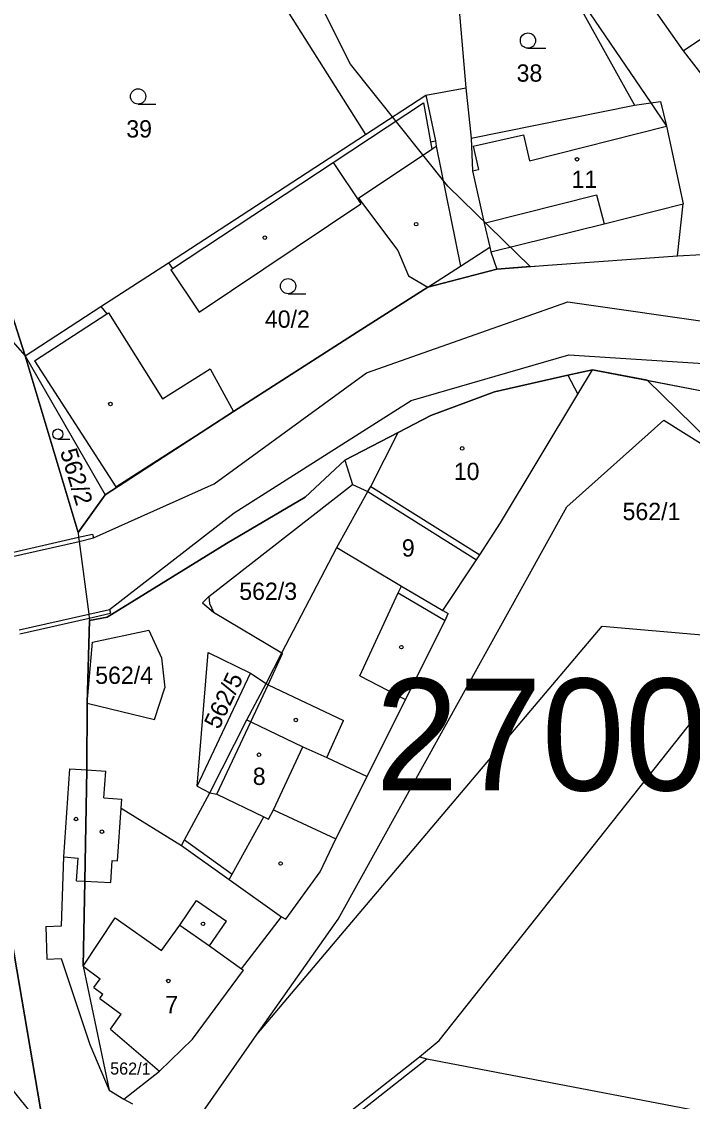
# Model space of a CAD drawing. Extents: x -725765 to -723182, y -1052705 to -1049154.
# Drawn here: x -724740.7 to -724674.7, y -1050715 to -1050608.8 of the extents above; entities that cross this region are included whole.
import ezdxf

# ---------------------------------------------------------------- set-up
doc = ezdxf.new("R2010")
doc.units = 0
for name, color, linetype in [('Vrstva 1', 7, 'Continuous'), ('Vrstva 18', 7, 'Continuous'), ('Vrstva 19', 7, 'Continuous'), ('Vrstva 25', 7, 'Continuous'), ('Vrstva 4', 7, 'Continuous'), ('Vrstva 52', 7, 'Continuous'), ('Vrstva 53', 7, 'Continuous')]:
    doc.layers.add(name, color=color, linetype=linetype)

msp = doc.modelspace()

# ---------------------------------------------------------------- linework, layer by layer
at = {"layer": 'Vrstva 1'}
for points in [[(-724684.74, -1050598.72), (-724675.63, -1050611.7)], [(-724719.62, -1050599.77), (-724706.91, -1050619.94)], [(-724688.31, -1050602.88), (-724678.82, -1050616.82)], [(-724697.72, -1050607.31), (-724697.04, -1050615.34)], [(-724675.63, -1050611.7), (-724670.87, -1050608.53)], [(-724749.44, -1050613.49), (-724740.39, -1050641.69)], [(-724700.95, -1050616.06), (-724697.04, -1050615.34)], [(-724697.04, -1050615.34), (-724696.51, -1050620.3)], [(-724706.91, -1050619.94), (-724700.95, -1050616.06)], [(-724700.95, -1050616.06), (-724700.01, -1050620.56)], [(-724680.43, -1050617.04), (-724678.82, -1050616.82)], [(-724678.82, -1050616.82), (-724677.27, -1050619.1)], [(-724696.51, -1050620.3), (-724680.43, -1050617.04)], [(-724677.27, -1050619.1), (-724675.62, -1050626.73)], [(-724726.29, -1050632.54), (-724706.91, -1050619.94)], [(-724700.01, -1050620.56), (-724699.94, -1050621.08)], [(-724699.94, -1050621.08), (-724697.54, -1050632.86)], [(-724683.42, -1050628.72), (-724675.62, -1050626.73)], [(-724694.55, -1050631.46), (-724683.42, -1050628.72)], [(-724697.54, -1050632.86), (-724694.66, -1050631.01)], [(-724694.66, -1050631.01), (-724694.55, -1050631.46)], [(-724688.97, -1050632.79), (-724676.18, -1050631.86)], [(-724676.18, -1050631.86), (-724673.79, -1050631.74)], [(-724732.94, -1050636.85), (-724726.29, -1050632.54)], [(-724700.78, -1050634.94), (-724697.54, -1050632.86)], [(-724693.96, -1050633.16), (-724688.97, -1050632.79)], [(-724700.78, -1050634.94), (-724693.96, -1050633.16)], [(-724707.72, -1050639.38), (-724700.78, -1050634.94)], [(-724740.39, -1050641.69), (-724732.94, -1050636.85)], [(-724719.89, -1050647.17), (-724707.72, -1050639.38)], [(-724740.39, -1050641.69), (-724735.19, -1050659.06)], [(-724740.39, -1050641.69), (-724732.52, -1050655.37)], [(-724686.97, -1050643.61), (-724684.55, -1050643.07)], [(-724686, -1050645.48), (-724684.55, -1050643.07)], [(-724684.55, -1050643.07), (-724672.59, -1050645.36)], [(-724694.21, -1050645.23), (-724686.97, -1050643.61)], [(-724700.46, -1050647.55), (-724694.21, -1050645.23)], [(-724693.61, -1050658.12), (-724686, -1050645.48)], [(-724732.52, -1050655.37), (-724719.89, -1050647.17)], [(-724703.68, -1050649.23), (-724700.46, -1050647.55)], [(-724708.92, -1050651.97), (-724703.68, -1050649.23)], [(-724706.37, -1050654.53), (-724703.68, -1050649.23)], [(-724712.85, -1050655.58), (-724708.92, -1050651.97)], [(-724722.31, -1050665.35), (-724708.17, -1050654.35)], [(-724709.72, -1050660.56), (-724706.66, -1050655.05)], [(-724708.17, -1050654.35), (-724706.66, -1050655.05)], [(-724706.66, -1050655.05), (-724706.37, -1050654.53)], [(-724706.37, -1050654.53), (-724695.65, -1050661.26)], [(-724735.19, -1050659.06), (-724732.52, -1050655.37)], [(-724720.59, -1050660.14), (-724712.85, -1050655.58)], [(-724695.65, -1050661.26), (-724693.61, -1050658.12)], [(-724735.19, -1050659.06), (-724735.13, -1050659.54)], [(-724735.13, -1050659.54), (-724735.07, -1050659.94)], [(-724735.07, -1050659.94), (-724734.13, -1050667.09)], [(-724732.31, -1050667.4), (-724720.59, -1050660.14)], [(-724715.13, -1050670.92), (-724709.72, -1050660.56)], [(-724695.98, -1050661.76), (-724695.65, -1050661.26)], [(-724699.29, -1050666.75), (-724695.98, -1050661.76)], [(-724722.93, -1050666), (-724722.31, -1050665.35)], [(-724722.93, -1050666), (-724721.85, -1050666.92)], [(-724721.85, -1050666.92), (-724715.13, -1050670.92)], [(-724699.29, -1050666.75), (-724698.75, -1050667.04)], [(-724734.3, -1050675.87), (-724734.05, -1050667.71)], [(-724734.13, -1050667.09), (-724734.08, -1050667.49)], [(-724734.08, -1050667.49), (-724734.05, -1050667.71)], [(-724734.05, -1050667.71), (-724732.31, -1050667.4)], [(-724702.97, -1050675.49), (-724699.07, -1050667.73)], [(-724699.07, -1050667.73), (-724698.75, -1050667.04)], [(-724733.76, -1050669.87), (-724728.22, -1050668.67)], [(-724728.22, -1050668.67), (-724726.96, -1050671.39)], [(-724717.58, -1050708.46), (-724683.61, -1050668.28)], [(-724683.61, -1050668.28), (-724669.61, -1050669.51)], [(-724734.3, -1050675.87), (-724733.76, -1050669.87)], [(-724723.46, -1050684.02), (-724722.37, -1050670.86)], [(-724722.37, -1050670.86), (-724718.22, -1050672.92)], [(-724716.69, -1050673.91), (-724715.13, -1050670.92)], [(-724726.96, -1050671.39), (-724726.65, -1050674.36)], [(-724718.22, -1050672.92), (-724716.69, -1050673.91)], [(-724727.65, -1050677.46), (-724726.65, -1050674.36)], [(-724718.57, -1050677.51), (-724716.69, -1050673.91)], [(-724734.33, -1050682.42), (-724734.3, -1050675.87)], [(-724734.3, -1050675.87), (-724727.65, -1050677.46)], [(-724706.75, -1050683.08), (-724702.97, -1050675.49)], [(-724699.64, -1050709.04), (-724673.73, -1050676.36)], [(-724722.21, -1050684.67), (-724718.57, -1050677.51)], [(-724718.57, -1050677.51), (-724718.18, -1050677.69)], [(-724718.18, -1050677.69), (-724713.07, -1050680.14)], [(-724713.07, -1050680.14), (-724710.72, -1050681.21)], [(-724710.72, -1050681.21), (-724706.75, -1050683.08)], [(-724734.53, -1050693.37), (-724734.33, -1050682.42)], [(-724709.81, -1050689.21), (-724706.75, -1050683.08)], [(-724724.72, -1050689.3), (-724722.21, -1050684.67)], [(-724723.46, -1050684.02), (-724722.21, -1050684.67)], [(-724711.36, -1050692.44), (-724709.81, -1050689.21)], [(-724725.01, -1050689.84), (-724724.72, -1050689.3)], [(-724725.01, -1050689.84), (-724720.31, -1050693.19)], [(-724734.69, -1050701.73), (-724734.53, -1050693.37)], [(-724720.31, -1050693.19), (-724715.18, -1050696.88)], [(-724714.75, -1050697.11), (-724711.36, -1050692.44)], [(-724734.69, -1050701.73), (-724731.55, -1050696.98)], [(-724731.55, -1050696.98), (-724726.97, -1050700.19)], [(-724726.97, -1050700.19), (-724725.17, -1050697.7)], [(-724725.17, -1050697.7), (-724722.26, -1050699.74)], [(-724715.18, -1050696.88), (-724714.75, -1050697.11)], [(-724741.74, -1050698.99), (-724738.17, -1050719.97)], [(-724722.26, -1050699.74), (-724719.1, -1050701.99)], [(-724734.69, -1050701.73), (-724733.01, -1050702.98)], [(-724734.69, -1050701.73), (-724732.11, -1050713.93)], [(-724719.1, -1050701.99), (-724718.9, -1050702.13)], [(-724733.62, -1050703.81), (-724733.01, -1050702.98)], [(-724723.93, -1050708.92), (-724718.9, -1050702.13)], [(-724733.62, -1050703.81), (-724732.74, -1050704.48)], [(-724733.05, -1050704.89), (-724732.74, -1050704.48)], [(-724733.05, -1050704.89), (-724730.96, -1050706.44)], [(-724731.99, -1050707.93), (-724730.96, -1050706.44)], [(-724731.99, -1050707.93), (-724727.18, -1050712.05)], [(-724727.18, -1050712.05), (-724723.93, -1050708.92)], [(-724724.39, -1050718.17), (-724717.58, -1050708.46)], [(-724701.57, -1050710.63), (-724699.64, -1050709.04)], [(-724716.99, -1050722.76), (-724701.57, -1050710.63)], [(-724701.57, -1050710.63), (-724700.87, -1050710.84)], [(-724700.87, -1050710.84), (-724665.21, -1050717.66)], [(-724730.67, -1050714.79), (-724727.18, -1050712.05)], [(-724732.11, -1050713.93), (-724730.67, -1050714.79)], [(-724730.67, -1050714.79), (-724729.82, -1050715.26)]]:
    msp.add_lwpolyline(points, dxfattribs=at)
at = {"layer": 'Vrstva 25'}
for points in [[(-724690.91, -1050611.44), (-724689.16, -1050611.44)], [(-724729.28, -1050616.93), (-724727.53, -1050616.93)], [(-724714.52, -1050635.59), (-724712.77, -1050635.59)], [(-724737.18, -1050649.89), (-724736.01, -1050649.89)]]:
    msp.add_lwpolyline(points, dxfattribs=at)
for centre, radius in [((-724690.91, -1050610.69), 0.75), ((-724729.28, -1050616.18), 0.75), ((-724686.09, -1050622.36), 0.175), ((-724701.91, -1050628.74), 0.175), ((-724716.81, -1050630.07), 0.175), ((-724714.52, -1050634.84), 0.75), ((-724732, -1050646.43), 0.175), ((-724737.18, -1050649.39), 0.503), ((-724697.38, -1050650.8), 0.175), ((-724703.37, -1050670.35), 0.175), ((-724713.75, -1050677.51), 0.175), ((-724717.38, -1050680.93), 0.175), ((-724735.39, -1050687.25), 0.175), ((-724732.84, -1050688.5), 0.175), ((-724715.25, -1050691.63), 0.175), ((-724722.89, -1050697.56), 0.175), ((-724726.31, -1050703.18), 0.175)]:
    msp.add_circle(centre, radius, dxfattribs=at)
at = {"layer": 'Vrstva 4'}
for points in [[(-724688.31, -1050602.88), (-724680.43, -1050617.04)], [(-724675.63, -1050611.7), (-724673.83, -1050614.01)], [(-724710.07, -1050622.67), (-724701.18, -1050616.81)], [(-724701.18, -1050616.81), (-724700.51, -1050620.65)], [(-724678.82, -1050616.82), (-724677.86, -1050616.69)], [(-724677.86, -1050616.69), (-724677.27, -1050619.1)], [(-724690.77, -1050622.52), (-724677.27, -1050619.1)], [(-724696.29, -1050621.08), (-724691.35, -1050619.96)], [(-724691.35, -1050619.96), (-724690.77, -1050622.52)], [(-724700.51, -1050620.65), (-724700.01, -1050620.56)], [(-724700.51, -1050620.65), (-724700.38, -1050621.37)], [(-724700.38, -1050621.37), (-724699.94, -1050621.08)], [(-724696.51, -1050620.3), (-724696.36, -1050623.51)], [(-724696.29, -1050621.08), (-724695.77, -1050623.38)], [(-724707.6, -1050626.18), (-724700.38, -1050621.37)], [(-724725.9, -1050633.12), (-724710.07, -1050622.67)], [(-724710.07, -1050622.67), (-724707.37, -1050626.74)], [(-724696.36, -1050623.51), (-724695.77, -1050623.38)], [(-724696.36, -1050623.51), (-724695.22, -1050628.64)], [(-724707.6, -1050626.18), (-724703.73, -1050631.33)], [(-724695.22, -1050628.64), (-724684.15, -1050625.87)], [(-724684.15, -1050625.87), (-724683.42, -1050628.72)], [(-724723.28, -1050637.39), (-724707.37, -1050626.74)], [(-724676.18, -1050631.86), (-724675.62, -1050626.73)], [(-724695.22, -1050628.64), (-724694.66, -1050631.01)], [(-724751.41, -1050629.22), (-724740.39, -1050641.69)], [(-724703.73, -1050631.33), (-724702.68, -1050633.81)], [(-724694.55, -1050631.46), (-724693.96, -1050633.16)], [(-724726.29, -1050632.54), (-724725.9, -1050633.12)], [(-724726.07, -1050633.23), (-724725.9, -1050633.12)], [(-724726.07, -1050633.23), (-724723.28, -1050637.39)], [(-724702.68, -1050633.81), (-724700.78, -1050634.94)], [(-724732.94, -1050636.85), (-724732.37, -1050637.57)], [(-724706.8, -1050643.36), (-724686.99, -1050636.37)], [(-724686.99, -1050636.37), (-724671.63, -1050638.57)], [(-724739.47, -1050642.19), (-724732.37, -1050637.57)], [(-724732.37, -1050637.57), (-724732.2, -1050637.46)], [(-724732.2, -1050637.46), (-724726.89, -1050645.93)], [(-724739.47, -1050642.19), (-724731.47, -1050654.58)], [(-724702.41, -1050646.08), (-724686.9, -1050641.59)], [(-724686.9, -1050641.59), (-724673.62, -1050642.44)], [(-724726.89, -1050645.93), (-724722.19, -1050642.98)], [(-724722.19, -1050642.98), (-724719.89, -1050647.17)], [(-724721.8, -1050654.27), (-724706.8, -1050643.36)], [(-724686.97, -1050643.61), (-724686, -1050645.48)], [(-724719.82, -1050657.12), (-724702.41, -1050646.08)], [(-724731.47, -1050654.58), (-724719.89, -1050647.17)], [(-724687.1, -1050656.54), (-724677.53, -1050648.02)], [(-724677.53, -1050648.02), (-724656.77, -1050661.05)], [(-724708.92, -1050651.97), (-724708.17, -1050654.35)], [(-724733.66, -1050659.61), (-724721.8, -1050654.27)], [(-724706.66, -1050655.05), (-724695.98, -1050661.76)], [(-724732.1, -1050666.63), (-724719.82, -1050657.12)], [(-724709.59, -1050697.09), (-724687.1, -1050656.54)], [(-724735.13, -1050659.54), (-724733.75, -1050659.22)], [(-724733.75, -1050659.22), (-724733.66, -1050659.61)], [(-724741.98, -1050661.11), (-724735.13, -1050659.54)], [(-724741.93, -1050661.51), (-724735.07, -1050659.94)], [(-724735.07, -1050659.94), (-724733.66, -1050659.61)], [(-724709.72, -1050660.56), (-724703.35, -1050664.34)], [(-724703.67, -1050665.02), (-724703.35, -1050664.34)], [(-724703.35, -1050664.34), (-724699.29, -1050666.75)], [(-724722.31, -1050665.35), (-724722.26, -1050666.04)], [(-724707.44, -1050673.18), (-724703.67, -1050665.02)], [(-724703.67, -1050665.02), (-724699.07, -1050667.73)], [(-724734.13, -1050667.09), (-724732.1, -1050666.63)], [(-724732.1, -1050666.63), (-724732.01, -1050667.02)], [(-724722.26, -1050666.04), (-724721.85, -1050666.92)], [(-724740.98, -1050668.64), (-724734.13, -1050667.09)], [(-724740.93, -1050669.04), (-724734.08, -1050667.49)], [(-724734.08, -1050667.49), (-724732.01, -1050667.02)], [(-724716.47, -1050674.05), (-724715.06, -1050670.96)], [(-724715.13, -1050670.92), (-724715.06, -1050670.96)], [(-724723.46, -1050684.02), (-724718.22, -1050672.92)], [(-724707.44, -1050673.18), (-724702.97, -1050675.49)], [(-724718.18, -1050677.69), (-724716.47, -1050674.05)], [(-724716.69, -1050673.91), (-724716.47, -1050674.05)], [(-724716.47, -1050674.05), (-724709.05, -1050677.55)], [(-724710.72, -1050681.21), (-724709.05, -1050677.55)], [(-724721.52, -1050684.82), (-724718.18, -1050677.69)], [(-724715.96, -1050686.34), (-724713.07, -1050680.14)], [(-724736.59, -1050690.98), (-724735.99, -1050682.32)], [(-724735.99, -1050682.32), (-724734.33, -1050682.42)], [(-724734.33, -1050682.42), (-724732.46, -1050682.53)], [(-724732.66, -1050685.18), (-724732.46, -1050682.53)], [(-724722.21, -1050684.67), (-724721.52, -1050684.82)], [(-724721.52, -1050684.82), (-724716.9, -1050687.03)], [(-724732.66, -1050685.18), (-724730.89, -1050685.3)], [(-724730.93, -1050686.17), (-724730.89, -1050685.3)], [(-724731.31, -1050691.36), (-724730.93, -1050686.17)], [(-724730.93, -1050686.17), (-724725.01, -1050689.84)], [(-724720.02, -1050692.66), (-724716.9, -1050687.03)], [(-724716.9, -1050687.03), (-724716.43, -1050687.26)], [(-724716.43, -1050687.26), (-724715.96, -1050686.34)], [(-724715.96, -1050686.34), (-724709.81, -1050689.21)], [(-724724.72, -1050689.3), (-724720.02, -1050692.66)], [(-724736.82, -1050697.77), (-724736.59, -1050690.98)], [(-724736.59, -1050690.98), (-724735.16, -1050691.1)], [(-724735.35, -1050693.33), (-724735.16, -1050691.1)], [(-724731.96, -1050693.5), (-724731.84, -1050691.32)], [(-724731.84, -1050691.32), (-724731.31, -1050691.36)], [(-724735.35, -1050693.33), (-724734.53, -1050693.37)], [(-724734.53, -1050693.37), (-724731.96, -1050693.5)], [(-724720.31, -1050693.19), (-724720.02, -1050692.66)], [(-724725.17, -1050697.7), (-724723.52, -1050695.27)], [(-724723.52, -1050695.27), (-724720.58, -1050697.31)], [(-724722.26, -1050699.74), (-724720.58, -1050697.31)], [(-724719.1, -1050701.99), (-724715.18, -1050696.88)], [(-724717.58, -1050708.46), (-724709.59, -1050697.09)], [(-724738.36, -1050697.83), (-724736.82, -1050697.77)], [(-724738.36, -1050697.83), (-724738.25, -1050701.02)], [(-724738.25, -1050701.02), (-724736.84, -1050700.97)], [(-724736.84, -1050700.97), (-724734.02, -1050709.42)], [(-724734.02, -1050709.42), (-724732.11, -1050713.93)], [(-724716.44, -1050723.09), (-724700.87, -1050710.84)]]:
    msp.add_lwpolyline(points, dxfattribs=at)
at = {"layer": 'Vrstva 52'}
for points in [[(-724690.68, -1050632.92), (-724698.81, -1050625), (-724708.38, -1050613), (-724718.38, -1050593), (-724700.32, -1050583.04), (-724694.38, -1050584.78), (-724696.91, -1050581.16), (-724693, -1050579), (-724684.88, -1050592), (-724656.88, -1050602), (-724640.13, -1050607), (-724635, -1050607)], [(-724690.68, -1050632.92), (-724693.96, -1050633.16), (-724700.78, -1050634.94), (-724707.72, -1050639.38), (-724719.89, -1050647.17), (-724732.52, -1050655.37), (-724735.19, -1050659.06), (-724740.39, -1050641.69), (-724749.44, -1050613.49)], [(-724690.68, -1050632.92), (-724688.97, -1050632.79), (-724676.18, -1050631.86), (-724673.79, -1050631.74), (-724668.24, -1050637.31), (-724660.03, -1050642.33), (-724657.72, -1050643.37), (-724646.03, -1050648.07), (-724640.75, -1050650.32), (-724628.88, -1050655.45), (-724603.99, -1050663.05), (-724559.78, -1050670.37), (-724550.57, -1050672.47)], [(-724679.19, -1050644.1), (-724684.55, -1050643.07), (-724686.97, -1050643.61), (-724694.21, -1050645.23), (-724700.46, -1050647.55), (-724703.68, -1050649.23), (-724708.92, -1050651.97), (-724712.85, -1050655.58), (-724720.59, -1050660.14), (-724732.31, -1050667.4), (-724734.05, -1050667.71), (-724734.3, -1050675.87), (-724734.33, -1050682.42), (-724734.53, -1050693.37), (-724734.69, -1050701.73), (-724732.11, -1050713.93), (-724730.67, -1050714.79), (-724729.82, -1050715.26)], [(-724679.19, -1050644.1), (-724673.13, -1050650), (-724652.69, -1050668), (-724652.12, -1050668.33), (-724646.9, -1050671.41)], [(-724679.19, -1050644.1), (-724672.59, -1050645.36), (-724657.37, -1050652.05), (-724631.58, -1050663.38), (-724596.72, -1050670.98), (-724584.97, -1050672.11), (-724576.17, -1050672.95), (-724537.94, -1050683.93)], [(-724797.81, -1050648.79), (-724791.63, -1050653), (-724781.31, -1050664), (-724773.97, -1050672.98), (-724764.13, -1050685), (-724751.31, -1050702), (-724746.1, -1050708.41), (-724739.13, -1050717), (-724738.59, -1050717.48)], [(-724724.39, -1050718.17), (-724717.58, -1050708.46), (-724683.61, -1050668.28), (-724669.61, -1050669.51), (-724651.23, -1050671.11), (-724646.9, -1050671.41)], [(-724733.3, -1050722.26), (-724732.9, -1050722.45), (-724729.65, -1050723.98), (-724725.26, -1050726.05), (-724717.47, -1050725.76), (-724716.99, -1050722.76), (-724701.57, -1050710.63), (-724699.64, -1050709.04), (-724673.73, -1050676.36), (-724671.44, -1050673.47), (-724670.16, -1050671.86), (-724650.15, -1050674.46), (-724638.72, -1050676.24)], [(-724738.59, -1050717.48), (-724741.74, -1050698.99)]]:
    msp.add_lwpolyline(points, dxfattribs=at)

# ---------------------------------------------------------------- texts
at = {"layer": 'Vrstva 18'}
for s, p in [('38', (-724692.03, -1050614.73)), ('39', (-724730.44, -1050620.22)), ('40/2', (-724716.8, -1050638.93)), ('562/1', (-724681.6, -1050657.85)), ('562/3', (-724719.32, -1050665.7)), ('562/4', (-724733.5, -1050673.96))]:
    msp.add_text(s, height=1.7, dxfattribs=at).set_placement(p)
for s, rotation, p in [('562/2', 286.8023, (-724736.98, -1050651.1)), ('562/5', 64.8005, (-724721.32, -1050678.52))]:
    msp.add_text(s, height=1.7, rotation=rotation, dxfattribs=at).set_placement(p)
at = {"layer": 'Vrstva 19'}
for s, p in [('11', (-724686.62, -1050625.18)), ('10', (-724698.21, -1050653.91)), ('9', (-724703.32, -1050661.44)), ('8', (-724717.99, -1050683.9)), ('7', (-724726.6, -1050706.35))]:
    msp.add_text(s, height=1.7, dxfattribs=at).set_placement(p)
msp.add_text('562/1', height=1.19, rotation=359.6029, dxfattribs=at).set_placement((-724732.03, -1050712.38))
at = {"layer": 'Vrstva 53'}
msp.add_text('27001', height=11, dxfattribs=at).set_placement((-724705.92, -1050684.44))

doc.saveas('drawing.dxf')
